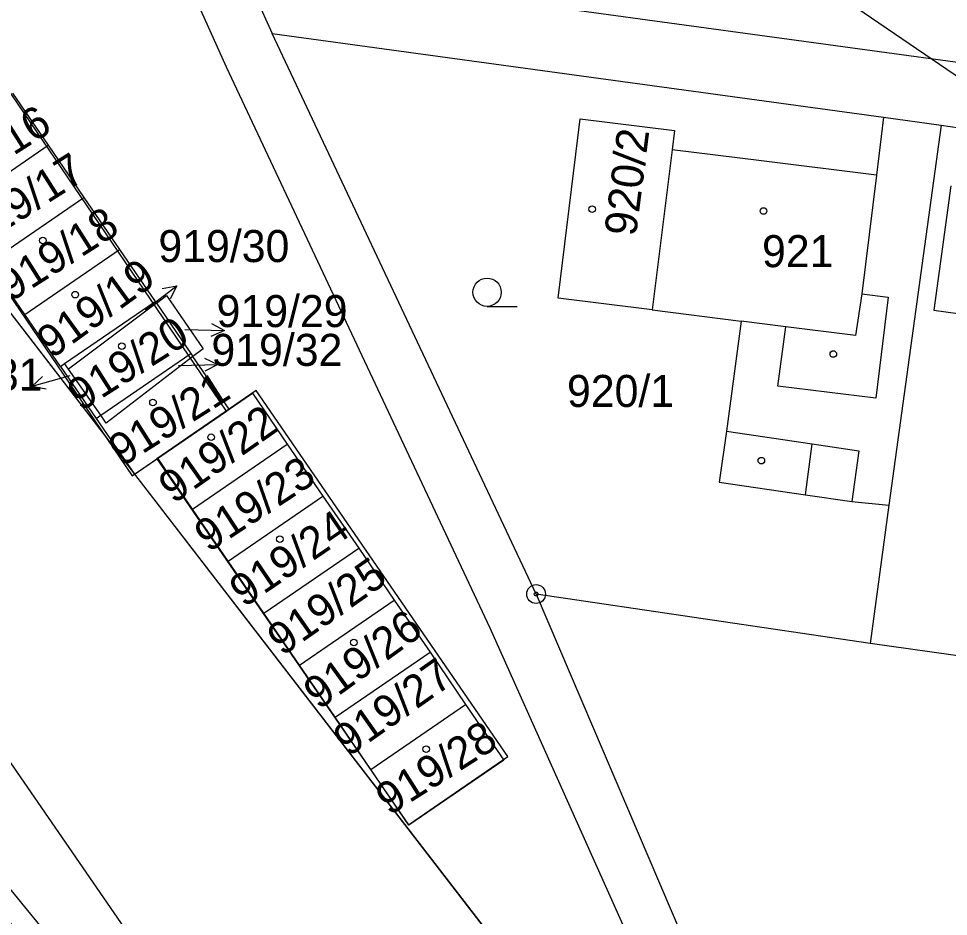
# Model space of a CAD drawing. Extents: x -469926 to -462499, y -1098642 to -1092733.
# Drawn here: x -465755.47 to -465706.1, y -1094544.82 to -1094497.17 of the extents above; entities that cross this region are included whole.
import ezdxf

# ---------------------------------------------------------------- set-up
doc = ezdxf.new("R2010")
doc.units = 0
for name, color, linetype in [('Vrstva 1', 7, 'Continuous'), ('Vrstva 10', 7, 'Continuous'), ('Vrstva 14', 7, 'Continuous'), ('Vrstva 16', 7, 'Continuous'), ('Vrstva 24', 7, 'Continuous'), ('Vrstva 25', 7, 'Continuous'), ('Vrstva 4', 7, 'Continuous'), ('Vrstva 50', 7, 'Continuous'), ('Vrstva 6', 7, 'Continuous'), ('Vrstva 62', 7, 'Continuous'), ('Vrstva 8', 7, 'Continuous')]:
    doc.layers.add(name, color=color, linetype=linetype)

msp = doc.modelspace()

# ---------------------------------------------------------------- linework, layer by layer
at = {"layer": 'Vrstva 1'}
for p, q in [((-465785.55, -1094474.3), (-465749.32, -1094521.35)), ((-465785.55, -1094474.3), (-465749.32, -1094521.35)), ((-465745.98, -1094489.04), (-465742.01, -1094497.95)), ((-465745.98, -1094489.04), (-465742.01, -1094497.95)), ((-465744.43, -1094499.75), (-465748.42, -1094490.85)), ((-465744.43, -1094499.75), (-465748.42, -1094490.85)), ((-465727.99, -1094527.71), (-465742.01, -1094497.95)), ((-465742.01, -1094497.95), (-465709.55, -1094502.4)), ((-465727.99, -1094527.71), (-465742.01, -1094497.95)), ((-465742.01, -1094497.95), (-465709.55, -1094502.4)), ((-465730.43, -1094529.52), (-465744.43, -1094499.75)), ((-465730.43, -1094529.52), (-465744.43, -1094499.75)), ((-465755.79, -1094501.13), (-465753.9, -1094503.89)), ((-465755.79, -1094501.13), (-465753.9, -1094503.89)), ((-465726.82, -1094512.01), (-465725.65, -1094502.49)), ((-465726.82, -1094512.01), (-465725.65, -1094502.49)), ((-465725.65, -1094502.49), (-465720.64, -1094503.11)), ((-465725.65, -1094502.49), (-465720.64, -1094503.11)), ((-465709.55, -1094502.4), (-465709.91, -1094505.47)), ((-465709.55, -1094502.4), (-465709.91, -1094505.47)), ((-465709.55, -1094502.4), (-465706.49, -1094502.82)), ((-465709.55, -1094502.4), (-465706.49, -1094502.82)), ((-465706.49, -1094502.82), (-465709.26, -1094523)), ((-465706.49, -1094502.82), (-465709.26, -1094523)), ((-465706.49, -1094502.82), (-465705.52, -1094502.96)), ((-465706.49, -1094502.82), (-465705.52, -1094502.96)), ((-465720.64, -1094503.11), (-465720.77, -1094504.13)), ((-465720.64, -1094503.11), (-465720.77, -1094504.13)), ((-465758.93, -1094507.34), (-465753.9, -1094503.89)), ((-465758.93, -1094507.34), (-465753.9, -1094503.89)), ((-465753.9, -1094503.89), (-465752, -1094506.66)), ((-465753.9, -1094503.89), (-465752, -1094506.66)), ((-465720.77, -1094504.13), (-465721.83, -1094512.63)), ((-465720.77, -1094504.13), (-465721.83, -1094512.63)), ((-465716.03, -1094504.72), (-465720.77, -1094504.13)), ((-465716.03, -1094504.72), (-465720.77, -1094504.13)), ((-465709.91, -1094505.47), (-465716.03, -1094504.72)), ((-465709.91, -1094505.47), (-465716.03, -1094504.72)), ((-465705.97, -1094506.05), (-465706.87, -1094512.64)), ((-465705.97, -1094506.05), (-465706.87, -1094512.64)), ((-465757.03, -1094510.11), (-465752, -1094506.66)), ((-465757.03, -1094510.11), (-465752, -1094506.66)), ((-465752, -1094506.66), (-465750.11, -1094509.42)), ((-465752, -1094506.66), (-465750.11, -1094509.42)), ((-465755.14, -1094512.87), (-465750.11, -1094509.42)), ((-465755.14, -1094512.87), (-465750.11, -1094509.42)), ((-465750.11, -1094509.42), (-465748.21, -1094512.18)), ((-465750.11, -1094509.42), (-465748.21, -1094512.18)), ((-465755.14, -1094512.87), (-465757.03, -1094510.11)), ((-465755.14, -1094512.87), (-465757.03, -1094510.11)), ((-465748.15, -1094512.27), (-465747.61, -1094511.86)), ((-465748.15, -1094512.27), (-465747.61, -1094511.86)), ((-465747.61, -1094511.86), (-465745.67, -1094514.69)), ((-465747.61, -1094511.86), (-465745.67, -1094514.69)), ((-465753.02, -1094515.48), (-465748.21, -1094512.18)), ((-465753.02, -1094515.48), (-465748.21, -1094512.18)), ((-465748.15, -1094512.27), (-465752.81, -1094515.77)), ((-465748.15, -1094512.27), (-465752.81, -1094515.77)), ((-465748.21, -1094512.18), (-465748.15, -1094512.27)), ((-465748.21, -1094512.18), (-465748.15, -1094512.27)), ((-465748.15, -1094512.27), (-465746.32, -1094514.95)), ((-465748.15, -1094512.27), (-465746.32, -1094514.95)), ((-465721.83, -1094512.63), (-465726.82, -1094512.01)), ((-465721.83, -1094512.63), (-465726.82, -1094512.01)), ((-465753.24, -1094515.63), (-465755.14, -1094512.87)), ((-465753.24, -1094515.63), (-465755.14, -1094512.87)), ((-465721.83, -1094512.63), (-465717.11, -1094513.22)), ((-465721.83, -1094512.63), (-465717.11, -1094513.22)), ((-465706.87, -1094512.64), (-465702.21, -1094513.28)), ((-465706.87, -1094512.64), (-465702.21, -1094513.28)), ((-465717.11, -1094513.22), (-465717.88, -1094519.06)), ((-465717.11, -1094513.22), (-465717.88, -1094519.06)), ((-465745.67, -1094514.69), (-465746.21, -1094515.1)), ((-465745.67, -1094514.69), (-465746.21, -1094515.1)), ((-465751.1, -1094518.22), (-465746.32, -1094514.95)), ((-465751.1, -1094518.22), (-465746.32, -1094514.95)), ((-465746.21, -1094515.1), (-465750.81, -1094518.64)), ((-465746.21, -1094515.1), (-465750.81, -1094518.64)), ((-465746.32, -1094514.95), (-465746.21, -1094515.1)), ((-465746.32, -1094514.95), (-465746.21, -1094515.1)), ((-465744.29, -1094517.9), (-465746.21, -1094515.1)), ((-465744.29, -1094517.9), (-465746.21, -1094515.1)), ((-465753.24, -1094515.63), (-465753.02, -1094515.48)), ((-465753.24, -1094515.63), (-465753.02, -1094515.48)), ((-465753.24, -1094515.63), (-465751.35, -1094518.4)), ((-465753.24, -1094515.63), (-465751.35, -1094518.4)), ((-465752.81, -1094515.77), (-465753.02, -1094515.48)), ((-465752.81, -1094515.77), (-465753.02, -1094515.48)), ((-465751.1, -1094518.22), (-465752.81, -1094515.77)), ((-465751.1, -1094518.22), (-465752.81, -1094515.77)), ((-465744.29, -1094517.9), (-465743.05, -1094517.05)), ((-465744.29, -1094517.9), (-465743.05, -1094517.05)), ((-465743.05, -1094517.05), (-465741.2, -1094519.75)), ((-465743.05, -1094517.05), (-465741.2, -1094519.75)), ((-465751.35, -1094518.4), (-465751.1, -1094518.22)), ((-465751.35, -1094518.4), (-465751.1, -1094518.22)), ((-465750.81, -1094518.64), (-465751.1, -1094518.22)), ((-465750.81, -1094518.64), (-465751.1, -1094518.22)), ((-465748.08, -1094520.5), (-465744.29, -1094517.9)), ((-465748.08, -1094520.5), (-465744.29, -1094517.9)), ((-465751.35, -1094518.4), (-465749.32, -1094521.35)), ((-465751.35, -1094518.4), (-465749.32, -1094521.35)), ((-465717.88, -1094519.06), (-465718.27, -1094521.77)), ((-465717.88, -1094519.06), (-465718.27, -1094521.77)), ((-465746.23, -1094523.2), (-465741.2, -1094519.75)), ((-465746.23, -1094523.2), (-465741.2, -1094519.75)), ((-465741.2, -1094519.75), (-465739.31, -1094522.51)), ((-465741.2, -1094519.75), (-465739.31, -1094522.51)), ((-465749.32, -1094521.35), (-465748.08, -1094520.5)), ((-465749.32, -1094521.35), (-465748.08, -1094520.5)), ((-465746.23, -1094523.2), (-465748.08, -1094520.5)), ((-465746.23, -1094523.2), (-465748.08, -1094520.5)), ((-465749.32, -1094521.35), (-465713, -1094568.41)), ((-465749.32, -1094521.35), (-465713, -1094568.41)), ((-465718.27, -1094521.77), (-465713.69, -1094522.44)), ((-465718.27, -1094521.77), (-465713.69, -1094522.44)), ((-465744.34, -1094525.96), (-465739.31, -1094522.51)), ((-465744.34, -1094525.96), (-465739.31, -1094522.51)), ((-465739.31, -1094522.51), (-465737.41, -1094525.28)), ((-465739.31, -1094522.51), (-465737.41, -1094525.28)), ((-465713.69, -1094522.44), (-465711.23, -1094522.8)), ((-465713.69, -1094522.44), (-465711.23, -1094522.8)), ((-465744.34, -1094525.96), (-465746.23, -1094523.2)), ((-465744.34, -1094525.96), (-465746.23, -1094523.2)), ((-465711.23, -1094522.8), (-465709.26, -1094523)), ((-465711.23, -1094522.8), (-465709.26, -1094523)), ((-465709.26, -1094523), (-465710.26, -1094530.33)), ((-465709.26, -1094523), (-465710.26, -1094530.33)), ((-465742.44, -1094528.73), (-465737.41, -1094525.28)), ((-465742.44, -1094528.73), (-465737.41, -1094525.28)), ((-465737.41, -1094525.28), (-465735.52, -1094528.04)), ((-465737.41, -1094525.28), (-465735.52, -1094528.04)), ((-465742.44, -1094528.73), (-465744.34, -1094525.96)), ((-465742.44, -1094528.73), (-465744.34, -1094525.96)), ((-465740.55, -1094531.49), (-465735.52, -1094528.04)), ((-465740.55, -1094531.49), (-465735.52, -1094528.04)), ((-465735.52, -1094528.04), (-465733.62, -1094530.8)), ((-465735.52, -1094528.04), (-465733.62, -1094530.8)), ((-465710.26, -1094530.33), (-465727.99, -1094527.71)), ((-465727.99, -1094527.71), (-465713.23, -1094562.3)), ((-465710.26, -1094530.33), (-465727.99, -1094527.71)), ((-465727.99, -1094527.71), (-465713.23, -1094562.3)), ((-465740.55, -1094531.49), (-465742.44, -1094528.73)), ((-465740.55, -1094531.49), (-465742.44, -1094528.73)), ((-465715.83, -1094562.08), (-465730.43, -1094529.52)), ((-465715.83, -1094562.08), (-465730.43, -1094529.52)), ((-465686.12, -1094533.77), (-465710.26, -1094530.33)), ((-465686.12, -1094533.77), (-465710.26, -1094530.33)), ((-465738.65, -1094534.25), (-465733.62, -1094530.8)), ((-465738.65, -1094534.25), (-465733.62, -1094530.8)), ((-465733.62, -1094530.8), (-465731.73, -1094533.57)), ((-465733.62, -1094530.8), (-465731.73, -1094533.57)), ((-465738.65, -1094534.25), (-465740.55, -1094531.49)), ((-465738.65, -1094534.25), (-465740.55, -1094531.49)), ((-465736.76, -1094537.02), (-465731.73, -1094533.57)), ((-465736.76, -1094537.02), (-465731.73, -1094533.57)), ((-465731.73, -1094533.57), (-465729.7, -1094536.52)), ((-465731.73, -1094533.57), (-465729.7, -1094536.52)), ((-465736.76, -1094537.02), (-465738.65, -1094534.25)), ((-465736.76, -1094537.02), (-465738.65, -1094534.25)), ((-465729.7, -1094536.52), (-465734.74, -1094539.97)), ((-465729.7, -1094536.52), (-465734.74, -1094539.97)), ((-465734.74, -1094539.97), (-465736.76, -1094537.02)), ((-465734.74, -1094539.97), (-465736.76, -1094537.02))]:
    msp.add_line(p, q, dxfattribs=at)
at = {"layer": 'Vrstva 10'}
for points in [[(-465818.02, -1094425.82), (-465816.15, -1094428.54), (-465816.15, -1094428.54), (-465816.15, -1094428.54), (-465816.15, -1094428.54), (-465797.09, -1094457.05), (-465785.55, -1094474.3), (-465785.55, -1094474.3), (-465749.32, -1094521.35)], [(-465749.32, -1094521.35), (-465749.32, -1094521.35), (-465713, -1094568.41)]]:
    msp.add_lwpolyline(points, dxfattribs=at)
at = {"layer": 'Vrstva 14'}
msp.add_line((-465696.96, -1094506.168), (-465724.05, -1094487.664), dxfattribs=at)
msp.add_line((-465696.96, -1094506.168), (-465724.05, -1094487.664), dxfattribs=at)
at = {"layer": 'Vrstva 16'}
for p, q in [((-465748.74, -1094512.62), (-465747.07, -1094511.346)), ((-465748.74, -1094512.62), (-465747.07, -1094511.346)), ((-465746.64, -1094513.66), (-465744.541, -1094513.715)), ((-465746.64, -1094513.66), (-465744.541, -1094513.715)), ((-465746.98, -1094515.58), (-465744.881, -1094515.518)), ((-465746.98, -1094515.58), (-465744.881, -1094515.518)), ((-465752.75, -1094516.12), (-465754.77, -1094516.693)), ((-465752.75, -1094516.12), (-465754.77, -1094516.693))]:
    msp.add_line(p, q, dxfattribs=at)
for points in [[(-465747.839, -1094511.493), (-465747.07, -1094511.346), (-465747.415, -1094512.049)], [(-465747.839, -1094511.493), (-465747.07, -1094511.346), (-465747.415, -1094512.049)], [(-465745.231, -1094513.347), (-465744.541, -1094513.715), (-465745.25, -1094514.047)], [(-465745.231, -1094513.347), (-465744.541, -1094513.715), (-465745.25, -1094514.047)], [(-465745.591, -1094515.189), (-465744.881, -1094515.518), (-465745.57, -1094515.888)], [(-465745.591, -1094515.189), (-465744.881, -1094515.518), (-465745.57, -1094515.888)], [(-465754.002, -1094516.838), (-465754.77, -1094516.693), (-465754.192, -1094516.165)], [(-465754.002, -1094516.838), (-465754.77, -1094516.693), (-465754.192, -1094516.165)]]:
    msp.add_lwpolyline(points, dxfattribs=at)
at = {"layer": 'Vrstva 24'}
for radius in [0.5, 0.5, 0.1, 0.1]:
    msp.add_circle((-465727.99, -1094527.71), radius, dxfattribs=at)
at = {"layer": 'Vrstva 25'}
msp.add_line((-465730.59, -1094512.44), (-465728.99, -1094512.44), dxfattribs=at)
msp.add_line((-465730.59, -1094512.44), (-465728.99, -1094512.44), dxfattribs=at)
for centre, radius in [((-465725.02, -1094507.28), 0.175), ((-465725.02, -1094507.28), 0.175), ((-465715.92, -1094507.38), 0.175), ((-465715.92, -1094507.38), 0.175), ((-465754.18, -1094508.95), 0.175), ((-465754.18, -1094508.95), 0.175), ((-465730.59, -1094511.69), 0.75), ((-465730.59, -1094511.69), 0.75), ((-465752.46, -1094511.82), 0.175), ((-465752.46, -1094511.82), 0.175), ((-465749.98, -1094514.55), 0.175), ((-465749.98, -1094514.55), 0.175), ((-465712.21, -1094514.97), 0.175), ((-465712.21, -1094514.97), 0.175), ((-465748.33, -1094517.54), 0.175), ((-465748.33, -1094517.54), 0.175), ((-465745.24, -1094519.39), 0.175), ((-465745.24, -1094519.39), 0.175), ((-465716.03, -1094520.63), 0.175), ((-465716.03, -1094520.63), 0.175), ((-465741.59, -1094524.8), 0.175), ((-465741.59, -1094524.8), 0.175), ((-465737.67, -1094530.28), 0.175), ((-465737.67, -1094530.28), 0.175), ((-465733.82, -1094535.94), 0.175), ((-465733.82, -1094535.94), 0.175)]:
    msp.add_circle(centre, radius, dxfattribs=at)
at = {"layer": 'Vrstva 4'}
for p, q in [((-465709.91, -1094505.47), (-465710.69, -1094511.78)), ((-465709.91, -1094505.47), (-465710.69, -1094511.78)), ((-465710.69, -1094511.78), (-465711.03, -1094513.98)), ((-465710.69, -1094511.78), (-465711.03, -1094513.98)), ((-465710.69, -1094511.78), (-465709.29, -1094511.96)), ((-465710.69, -1094511.78), (-465709.29, -1094511.96)), ((-465709.29, -1094511.96), (-465709.95, -1094517.32)), ((-465709.29, -1094511.96), (-465709.95, -1094517.32)), ((-465714.73, -1094513.52), (-465717.11, -1094513.22)), ((-465714.73, -1094513.52), (-465717.11, -1094513.22)), ((-465715.16, -1094516.67), (-465714.73, -1094513.52)), ((-465715.16, -1094516.67), (-465714.73, -1094513.52)), ((-465711.03, -1094513.98), (-465714.73, -1094513.52)), ((-465711.03, -1094513.98), (-465714.73, -1094513.52)), ((-465709.95, -1094517.32), (-465715.16, -1094516.67)), ((-465709.95, -1094517.32), (-465715.16, -1094516.67)), ((-465717.88, -1094519.06), (-465713.33, -1094519.74)), ((-465717.88, -1094519.06), (-465713.33, -1094519.74)), ((-465713.69, -1094522.44), (-465713.33, -1094519.74)), ((-465713.69, -1094522.44), (-465713.33, -1094519.74)), ((-465713.33, -1094519.74), (-465710.85, -1094520.11)), ((-465713.33, -1094519.74), (-465710.85, -1094520.11)), ((-465710.85, -1094520.11), (-465711.23, -1094522.8)), ((-465710.85, -1094520.11), (-465711.23, -1094522.8))]:
    msp.add_line(p, q, dxfattribs=at)
at = {"layer": 'Vrstva 6'}
msp.add_lwpolyline([(-465764.57, -1094524.1), (-465744.54, -1094553.15), (-465728.17, -1094576.48), (-465711.62, -1094600.56), (-465689.57, -1094631.93), (-465682.97, -1094643.735), (-465676.37, -1094655.54), (-465658.45, -1094683.55), (-465643.77, -1094704.26), (-465629.83, -1094723.965), (-465615.89, -1094743.67), (-465598.7, -1094758.84), (-465586.6, -1094780.28), (-465568.25, -1094802.77), (-465557.01, -1094824.5), (-465549.26, -1094833.47), (-465549.2, -1094829.81)], dxfattribs=at)
msp.add_lwpolyline([(-465768.97, -1094527.43), (-465746.93, -1094557.38), (-465732.96, -1094578.28), (-465715.52, -1094603.31), (-465699.9, -1094625.16), (-465692.91, -1094635.8), (-465699.37, -1094623.96), (-465713.62, -1094602.35), (-465731.14, -1094577.55), (-465745.6, -1094555.97), (-465757.285, -1094541.7)], close=True, dxfattribs=at)
msp.add_lwpolyline([(-465768.97, -1094527.43), (-465746.93, -1094557.38), (-465732.96, -1094578.28), (-465715.52, -1094603.31), (-465699.9, -1094625.16), (-465692.91, -1094635.8), (-465699.37, -1094623.96), (-465713.62, -1094602.35), (-465731.14, -1094577.55), (-465745.6, -1094555.97), (-465757.285, -1094541.7)], close=True, dxfattribs=at)
at = {"layer": 'Vrstva 62'}
for points in [[(-465768.307, -1094493.651), (-465749.431, -1094521.439), (-465744.423, -1094517.995), (-465763.282, -1094490.237)], [(-465768.307, -1094493.651), (-465749.431, -1094521.439), (-465744.423, -1094517.995), (-465763.282, -1094490.237)], [(-465748.12, -1094520.537), (-465734.765, -1094539.956), (-465729.49, -1094536.328), (-465742.846, -1094516.91)], [(-465748.12, -1094520.537), (-465734.765, -1094539.956), (-465729.49, -1094536.328), (-465742.846, -1094516.91)]]:
    msp.add_lwpolyline(points, close=True, dxfattribs=at)
at = {"layer": 'Vrstva 8'}
msp.add_line((-465529.168, -1094523.628), (-465750.519, -1094493.352), dxfattribs=at)

# ---------------------------------------------------------------- texts
at = {"layer": 'Vrstva 50'}
for s, rotation, p in [('919/16', 32.427, (-465759.466, -1094506.83)), ('919/16', 32.427, (-465759.466, -1094506.83)), ('920/2', 82.791, (-465722.689, -1094508.765)), ('919/17', 32.427, (-465757.663, -1094509.371)), ('919/17', 32.427, (-465757.663, -1094509.371)), ('919/18', 32.427, (-465755.881, -1094512.231)), ('919/18', 32.427, (-465755.881, -1094512.231)), ('919/19', 35.982, (-465753.696, -1094515.259)), ('919/19', 35.982, (-465753.696, -1094515.259)), ('919/20', 32.427, (-465752.152, -1094518.047)), ('919/20', 32.427, (-465752.152, -1094518.047)), ('919/21', 32.427, (-465749.969, -1094520.985)), ('919/21', 32.427, (-465749.969, -1094520.985)), ('919/22', 35.118, (-465747.242, -1094522.962)), ('919/22', 35.118, (-465747.242, -1094522.962)), ('919/23', 33.291, (-465745.386, -1094525.537)), ('919/23', 33.291, (-465745.386, -1094525.537)), ('919/24', 34.209, (-465743.502, -1094528.461)), ('919/24', 34.209, (-465743.502, -1094528.461)), ('919/25', 35.118, (-465741.472, -1094531.041)), ('919/25', 35.118, (-465741.472, -1094531.041)), ('919/26', 35.982, (-465739.526, -1094533.896)), ('919/26', 35.982, (-465739.526, -1094533.896)), ('919/27', 35.118, (-465737.964, -1094536.393)), ('919/27', 35.118, (-465737.964, -1094536.393)), ('919/28', 32.427, (-465735.785, -1094539.504)), ('919/28', 32.427, (-465735.785, -1094539.504))]:
    msp.add_text(s, height=1.7, rotation=rotation, dxfattribs=at).set_placement(p)
for s, p in [('919/30', (-465748.043, -1094510.09)), ('919/30', (-465748.043, -1094510.09)), ('921', (-465715.996, -1094510.36)), ('919/29', (-465744.952, -1094513.54)), ('919/29', (-465744.952, -1094513.54)), ('919/32', (-465745.228, -1094515.6)), ('919/32', (-465745.228, -1094515.6)), ('919/31', (-465761.15, -1094516.91)), ('920/1', (-465726.35, -1094517.78))]:
    msp.add_text(s, height=1.7, dxfattribs=at).set_placement(p)

doc.saveas('drawing.dxf')
